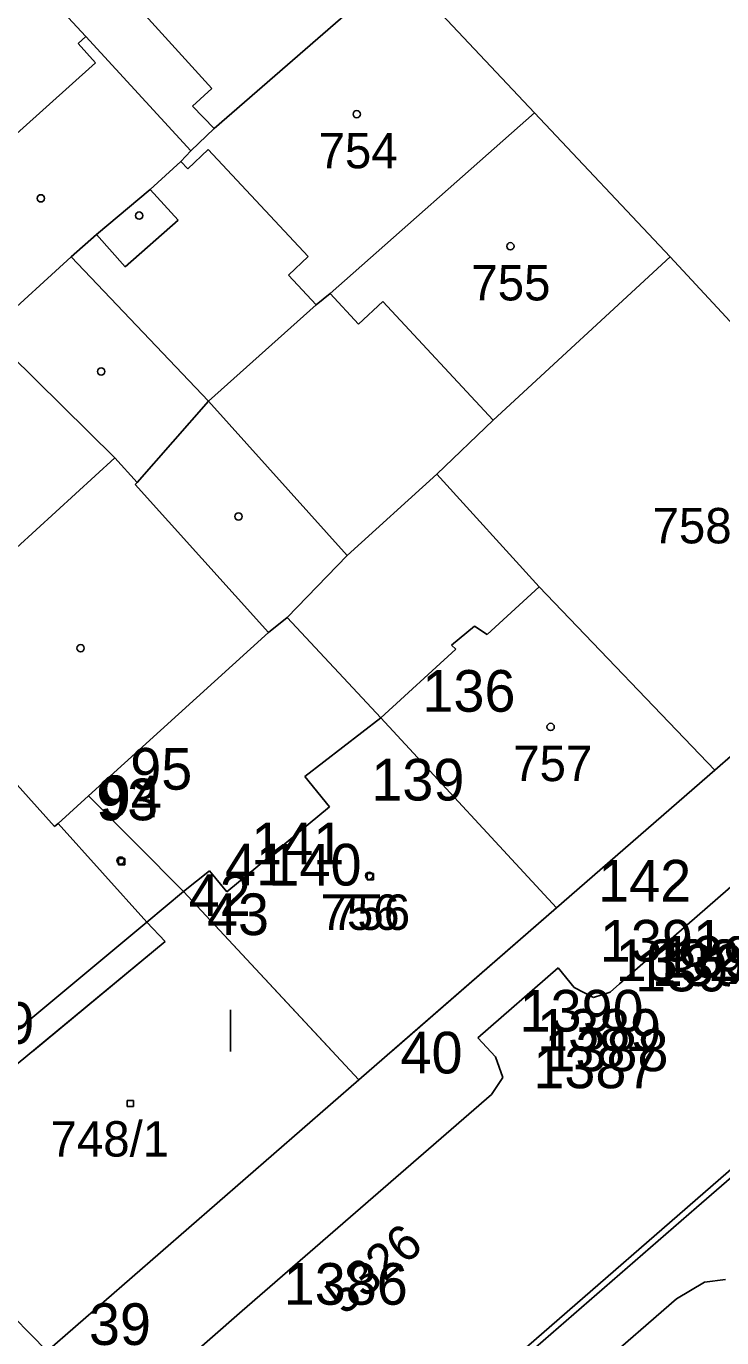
# Model space of a CAD drawing. Extents: x -822293 to -820259, y -1071573 to -1068794.
# Drawn here: x -821409.8 to -821376.4, y -1070013.7 to -1069950.8 of the extents above; entities that cross this region are included whole.
import ezdxf

# ---------------------------------------------------------------- set-up
doc = ezdxf.new("R2010")
doc.units = 0
for name, color, linetype in [('Vrstva 1', 7, 'Continuous'), ('Vrstva 11', 7, 'Continuous'), ('Vrstva 19', 7, 'Continuous'), ('Vrstva 2', 7, 'Continuous'), ('Vrstva 25', 7, 'Continuous'), ('Vrstva 3', 7, 'Continuous'), ('Vrstva 5', 7, 'Continuous'), ('Vrstva 6', 7, 'Continuous'), ('Vrstva 62', 7, 'Continuous'), ('Vrstva 8', 7, 'Continuous'), ('Vrstva 9', 7, 'Continuous')]:
    doc.layers.add(name, color=color, linetype=linetype)

# ---------------------------------------------------------------- blocks, each defined once
blk = doc.blocks.new('Z402')
at = {"layer": 'Vrstva 2'}
for p, q in [((-10, 10), (20, 10)), ((-10, -20), (-10, 10)), ((20, 10), (20, -20)), ((20, -20), (-10, -20))]:
    blk.add_line(p, q, dxfattribs=at)
blk = doc.blocks.new('02.07')
at = {"layer": 'Vrstva 1'}
blk.add_line((0, 0), (0, 2), dxfattribs=at)

msp = doc.modelspace()

# ---------------------------------------------------------------- linework, layer by layer
at = {"layer": 'Vrstva 1'}
for p, q in [((-821408.64, -1069949.45), (-821406.94, -1069951.3)), ((-821365.36, -1069976.5), (-821378.92, -1069961.87)), ((-821395.89, -1069964.17), (-821401.05, -1069968.8)), ((-821390.1, -1069972.3), (-821387.4, -1069969.7)), ((-821394.4, -1069976.2), (-821390.1, -1069972.3)), ((-821390.1, -1069972.3), (-821385.2, -1069977.7)), ((-821376.77, -1069986.5), (-821365.36, -1069976.5)), ((-821397.28, -1069979.17), (-821392.8, -1069984)), ((-821411.465, -1070000), (-821404.01, -1069993.8))]:
    msp.add_line(p, q, dxfattribs=at)
at = {"layer": 'Vrstva 2'}
for p, q in [((-821391.95, -1069948.02), (-821400.79, -1069955.71)), ((-821385.42, -1069954.95), (-821391.95, -1069948.02)), ((-821406.94, -1069951.3), (-821401.91, -1069956.78)), ((-821385.42, -1069954.95), (-821395.23, -1069963.62)), ((-821378.92, -1069961.87), (-821385.42, -1069954.95)), ((-821400.79, -1069955.71), (-821401.91, -1069956.78)), ((-821401.91, -1069956.78), (-821402.38, -1069957.29)), ((-821402.38, -1069957.29), (-821403.85, -1069958.63)), ((-821403.85, -1069958.63), (-821406.42, -1069960.8)), ((-821406.42, -1069960.8), (-821407.65, -1069961.87)), ((-821407.65, -1069961.87), (-821411.65, -1069965.53)), ((-821387.4, -1069969.7), (-821378.92, -1069961.87)), ((-821395.23, -1069963.62), (-821395.89, -1069964.17)), ((-821410.59, -1069966.54), (-821405.55, -1069971.52)), ((-821401.05, -1069968.8), (-821404.47, -1069972.7)), ((-821415.87, -1069980.95), (-821405.55, -1069971.52)), ((-821405.55, -1069971.52), (-821404.47, -1069972.7)), ((-821404.47, -1069972.7), (-821404.58, -1069972.8)), ((-821404.58, -1069972.8), (-821398.18, -1069979.89)), ((-821397.28, -1069979.17), (-821394.4, -1069976.2)), ((-821385.2, -1069977.7), (-821376.77, -1069986.5)), ((-821398.18, -1069979.89), (-821397.28, -1069979.17)), ((-821398.18, -1069979.89), (-821406.81, -1069987.74)), ((-821392.8, -1069984), (-821384.37, -1069993.11)), ((-821392.8, -1069984), (-821384.37, -1069993.11)), ((-821384.37, -1069993.11), (-821376.77, -1069986.5)), ((-821384.37, -1069993.11), (-821376.77, -1069986.5)), ((-821406.81, -1069987.74), (-821402.26, -1069992.33)), ((-821406.81, -1069987.74), (-821402.26, -1069992.33)), ((-821404.01, -1069993.8), (-821402.26, -1069992.33)), ((-821404.01, -1069993.8), (-821402.26, -1069992.33)), ((-821402.26, -1069992.33), (-821393.85, -1070001.36)), ((-821402.26, -1069992.33), (-821395.117, -1070000)), ((-821361.05, -1069992.64), (-821404.92, -1070030.82)), ((-821393.85, -1070001.36), (-821384.37, -1069993.11)), ((-821392.287, -1070000), (-821384.37, -1069993.11)), ((-821415.89, -1070003.68), (-821404.01, -1069993.8)), ((-821408.79, -1070014.39), (-821393.85, -1070001.36)), ((-821414.88, -1070008.21), (-821408.79, -1070014.39))]:
    msp.add_line(p, q, dxfattribs=at)
at = {"layer": 'Vrstva 25'}
for centre in [(-821393.95, -1069955.02), (-821409.1, -1069959.06), (-821404.38, -1069959.89), (-821386.58, -1069961.36), (-821406.2, -1069967.37), (-821399.62, -1069974.33), (-821407.19, -1069980.65), (-821384.65, -1069984.43), (-821405.27, -1069990.84), (-821393.35, -1069991.57)]:
    msp.add_circle(centre, 0.175, dxfattribs=at)
at = {"layer": 'Vrstva 3'}
for p, q in [((-821400.9, -1069953.79), (-821406.5, -1069947.6)), ((-821407.31, -1069951.63), (-821406.94, -1069951.3)), ((-821406.48, -1069952.56), (-821407.31, -1069951.63)), ((-821415.95, -1069961.07), (-821406.48, -1069952.56)), ((-821401.83, -1069954.63), (-821400.9, -1069953.79)), ((-821400.79, -1069955.71), (-821401.83, -1069954.63)), ((-821401.07, -1069956.72), (-821402.05, -1069957.64)), ((-821396.27, -1069961.85), (-821401.07, -1069956.72)), ((-821402.05, -1069957.64), (-821402.38, -1069957.29)), ((-821403.85, -1069958.63), (-821402.51, -1069960.1)), ((-821402.51, -1069960.1), (-821405.05, -1069962.34)), ((-821405.05, -1069962.34), (-821406.42, -1069960.8)), ((-821407.65, -1069961.87), (-821401.05, -1069968.8)), ((-821397.22, -1069962.74), (-821396.27, -1069961.85)), ((-821395.89, -1069964.17), (-821397.22, -1069962.74)), ((-821393.86, -1069965.1), (-821395.23, -1069963.62)), ((-821392.7, -1069964.01), (-821393.86, -1069965.1)), ((-821387.4, -1069969.7), (-821392.7, -1069964.01)), ((-821401.05, -1069968.8), (-821394.4, -1069976.2)), ((-821387.7, -1069980), (-821385.2, -1069977.7)), ((-821389.4, -1069980.5), (-821388.3, -1069979.6)), ((-821388.3, -1069979.6), (-821387.7, -1069980)), ((-821408.44, -1069989.21), (-821415.87, -1069980.95)), ((-821408.44, -1069989.21), (-821415.87, -1069980.95)), ((-821392.8, -1069984), (-821389.2, -1069980.7)), ((-821389.2, -1069980.7), (-821389.4, -1069980.5)), ((-821396.44, -1069986.81), (-821392.8, -1069984)), ((-821395.25, -1069988.26), (-821396.44, -1069986.81)), ((-821381.35, -1069996.76), (-821370.29, -1069987.09)), ((-821406.81, -1069987.74), (-821408.27, -1069989.06)), ((-821406.81, -1069987.74), (-821408.27, -1069989.06)), ((-821400.18, -1069992.34), (-821395.25, -1069988.26)), ((-821400.18, -1069992.34), (-821395.25, -1069988.26)), ((-821408.27, -1069989.06), (-821408.44, -1069989.21)), ((-821408.27, -1069989.06), (-821408.44, -1069989.21)), ((-821404.01, -1069993.8), (-821408.27, -1069989.06)), ((-821404.01, -1069993.8), (-821408.27, -1069989.06)), ((-821402.26, -1069992.33), (-821401.01, -1069991.33)), ((-821402.26, -1069992.33), (-821401.01, -1069991.33)), ((-821401.01, -1069991.33), (-821400.18, -1069992.34)), ((-821401.01, -1069991.33), (-821400.18, -1069992.34)), ((-821403.13, -1069994.72), (-821404.01, -1069993.8)), ((-821403.13, -1069994.72), (-821404.01, -1069993.8)), ((-821415.07, -1070004.61), (-821403.13, -1069994.72)), ((-821409.504, -1070000), (-821403.13, -1069994.72)), ((-821384.29, -1069995.99), (-821388.14, -1069999.35)), ((-821384.29, -1069995.99), (-821383.53, -1069996.93)), ((-821381.8, -1069997.16), (-821381.35, -1069996.76)), ((-821383.53, -1069996.93), (-821382.6, -1069997.42)), ((-821382.6, -1069997.42), (-821381.8, -1069997.16)), ((-821388.14, -1069999.35), (-821387.3, -1070000.27)), ((-821387.3, -1070000.27), (-821386.95, -1070001.25)), ((-821377.66, -1070007.5), (-821369.34, -1070000.24)), ((-821386.95, -1070001.25), (-821387.48, -1070002.07)), ((-821387.48, -1070002.07), (-821399.45, -1070012.46)), ((-821387.65, -1070016.18), (-821377.66, -1070007.5)), ((-821378.62, -1070011.87), (-821377.28, -1070011.08)), ((-821377.28, -1070011.08), (-821376.26, -1070010.95)), ((-821386.56, -1070018.77), (-821378.62, -1070011.87)), ((-821399.45, -1070012.46), (-821409.57, -1070021.31))]:
    msp.add_line(p, q, dxfattribs=at)
at = {"layer": 'Vrstva 8'}
for p, q in [((-821392.8, -1069984), (-821392.8, -1069984)), ((-821376.77, -1069986.5), (-821376.77, -1069986.5)), ((-821406.81, -1069987.74), (-821406.81, -1069987.74)), ((-821395.25, -1069988.26), (-821395.25, -1069988.26)), ((-821408.44, -1069989.21), (-821408.44, -1069989.21)), ((-821408.27, -1069989.06), (-821408.27, -1069989.06)), ((-821401.01, -1069991.33), (-821401.01, -1069991.33)), ((-821402.26, -1069992.33), (-821402.26, -1069992.33)), ((-821400.18, -1069992.34), (-821400.18, -1069992.34)), ((-821384.37, -1069993.11), (-821384.37, -1069993.11)), ((-821404.01, -1069993.8), (-821404.01, -1069993.8)), ((-821403.13, -1069994.72), (-821403.13, -1069994.72)), ((-821384.29, -1069995.99), (-821384.29, -1069995.99)), ((-821381.35, -1069996.76), (-821381.35, -1069996.76)), ((-821383.53, -1069996.93), (-821383.53, -1069996.93)), ((-821381.8, -1069997.16), (-821381.8, -1069997.16)), ((-821382.6, -1069997.42), (-821382.6, -1069997.42)), ((-821388.14, -1069999.35), (-821388.14, -1069999.35)), ((-821387.3, -1070000.27), (-821387.3, -1070000.27)), ((-821393.85, -1070001.36), (-821393.85, -1070001.36)), ((-821386.95, -1070001.25), (-821386.95, -1070001.25)), ((-821387.48, -1070002.07), (-821387.48, -1070002.07)), ((-821377.66, -1070007.5), (-821377.66, -1070007.5)), ((-821377.28, -1070011.08), (-821377.28, -1070011.08)), ((-821378.62, -1070011.87), (-821378.62, -1070011.87)), ((-821399.45, -1070012.46), (-821399.45, -1070012.46))]:
    msp.add_line(p, q, dxfattribs=at)

# ---------------------------------------------------------------- block references
at = {"layer": 'Vrstva 11', "xscale": 0.01, "yscale": 0.01}
for p in [(-821405.27, -1069990.84), (-821393.35, -1069991.57), (-821404.85, -1070002.45)]:
    msp.add_blockref('Z402', p, dxfattribs=at)
at = {"layer": 'Vrstva 62'}
msp.add_blockref('02.07', (-821400, -1070000), dxfattribs=at)

# ---------------------------------------------------------------- texts
at = {"layer": 'Vrstva 19'}
for s, p in [('754', (-821395.78, -1069957.62)), ('755', (-821388.452, -1069963.96)), ('758', (-821379.764, -1069975.62)), ('757', (-821386.445, -1069987.03)), ('756', (-821395.18, -1069994.17))]:
    msp.add_text(s, height=1.7, dxfattribs=at).set_placement(p)
at = {"layer": 'Vrstva 5'}
msp.add_text('5326', height=1.699, rotation=40, dxfattribs=at).set_placement((-821394.552, -1070012.702))
at = {"layer": 'Vrstva 6'}
for s, p in [('756', (-821395.686, -1069994.17)), ('748/1', (-821408.633, -1070005.05))]:
    msp.add_text(s, height=1.7, dxfattribs=at).set_placement(p)
at = {"layer": 'Vrstva 9'}
for s, p in [('136', (-821390.8, -1069983.7)), ('95', (-821404.81, -1069987.44)), ('139', (-821393.25, -1069987.96)), ('93', (-821406.44, -1069988.91)), ('94', (-821406.27, -1069988.76)), ('141', (-821399.01, -1069991.03)), ('41', (-821400.26, -1069992.03)), ('140', (-821398.18, -1069992.04)), ('142', (-821382.37, -1069992.81)), ('42', (-821402.01, -1069993.5)), ('43', (-821401.13, -1069994.42)), ('1391', (-821382.29, -1069995.69)), ('1392', (-821381.53, -1069996.63)), ('1394', (-821379.8, -1069996.86)), ('1395', (-821379.35, -1069996.46)), ('1393', (-821380.6, -1069997.12)), ('1390', (-821386.14, -1069999.05)), ('49', (-821412.38, -1069999.64)), ('1389', (-821385.3, -1069999.97)), ('40', (-821391.85, -1070001.06)), ('1388', (-821384.95, -1070000.95)), ('1387', (-821385.48, -1070001.77)), ('1386', (-821397.45, -1070012.16)), ('39', (-821406.79, -1070014.09))]:
    msp.add_text(s, height=2, dxfattribs=at).set_placement(p)

doc.saveas('drawing.dxf')
